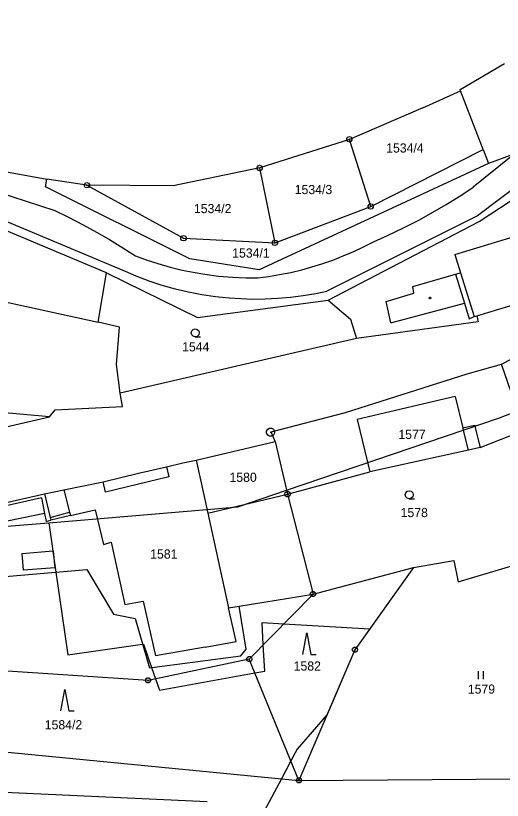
# Model space of a CAD drawing. Extents: x -806774 to -803680, y -1151731 to -1150053.
# Drawn here: x -805780.2 to -805690, y -1150652 to -1150506.4 of the extents above; entities that cross this region are included whole.
import ezdxf

# ---------------------------------------------------------------- set-up
doc = ezdxf.new("R2010")
doc.units = 0
for name, color, linetype in [('1', 7, 'Continuous'), ('11', 7, 'Continuous'), ('12', 7, 'Continuous'), ('2', 7, 'Continuous'), ('3', 7, 'Continuous'), ('4', 7, 'Continuous'), ('5', 7, 'Continuous'), ('6', 7, 'Continuous'), ('8', 7, 'Continuous')]:
    doc.layers.add(name, color=color, linetype=linetype)

msp = doc.modelspace()

# ---------------------------------------------------------------- linework, layer by layer
at = {"layer": '1'}
for p, q in [((-805697.77, -1150520.14), (-805689.59, -1150515.31)), ((-805704.68, -1150523.49), (-805697.7, -1150520.33)), ((-805697.7, -1150520.33), (-805697.77, -1150520.14)), ((-805693.53, -1150531.26), (-805697.7, -1150520.33)), ((-805704.68, -1150523.49), (-805718.3, -1150529.36)), ((-805812.98, -1150529.65), (-805774.4, -1150536.77)), ((-805718.3, -1150529.36), (-805734.94, -1150534.67)), ((-805714.36, -1150541.82), (-805718.3, -1150529.36)), ((-805714.36, -1150541.82), (-805693.53, -1150531.26)), ((-805693.53, -1150531.26), (-805692.56, -1150533.82)), ((-805694.28, -1150544.59), (-805677.06, -1150533.28)), ((-805688.52, -1150532.36), (-805692.56, -1150533.82)), ((-805734.94, -1150534.67), (-805750.97, -1150537.97)), ((-805692.56, -1150533.82), (-805735.03, -1150553.55)), ((-805732.1, -1150548.55), (-805734.94, -1150534.67)), ((-805774.64, -1150538.14), (-805774.4, -1150536.77)), ((-805766.96, -1150537.88), (-805774.4, -1150536.77)), ((-805747.87, -1150551.52), (-805774.64, -1150538.14)), ((-805750.97, -1150537.97), (-805766.96, -1150537.88)), ((-805766.96, -1150537.88), (-805749.05, -1150547.7)), ((-805732.1, -1150548.55), (-805714.36, -1150541.82)), ((-805722.27, -1150559.18), (-805694.28, -1150544.59)), ((-805763.31, -1150554.09), (-805783.53, -1150545.65)), ((-805749.05, -1150547.7), (-805732.1, -1150548.55)), ((-805735.03, -1150553.55), (-805747.87, -1150551.52)), ((-805764.9, -1150563.26), (-805763.31, -1150554.09)), ((-805763.31, -1150554.09), (-805746.44, -1150562.43)), ((-805694.72, -1150562.1), (-805672.66, -1150555.46)), ((-805789.77, -1150557.81), (-805764.9, -1150563.26)), ((-805746.44, -1150562.43), (-805722.27, -1150559.18)), ((-805722.27, -1150559.18), (-805718.1, -1150562.7)), ((-805694.72, -1150562.1), (-805694.44, -1150563.21)), ((-805760.95, -1150564.22), (-805764.9, -1150563.26)), ((-805718.1, -1150562.7), (-805717.02, -1150566.27)), ((-805694.44, -1150563.21), (-805717.02, -1150566.27)), ((-805761.47, -1150571.1), (-805760.95, -1150564.22)), ((-805717.02, -1150566.27), (-805760.78, -1150576.44)), ((-805690.11, -1150571.04), (-805684.93, -1150568.36)), ((-805760.78, -1150576.44), (-805761.47, -1150571.1)), ((-805696.48, -1150572.83), (-805690.11, -1150571.04)), ((-805687.22, -1150579.45), (-805690.11, -1150571.04)), ((-805719.05, -1150580.01), (-805696.48, -1150572.83)), ((-805760.39, -1150578.91), (-805760.78, -1150576.44)), ((-805773.9, -1150580.85), (-805787.33, -1150579.6)), ((-805773.9, -1150580.85), (-805772.84, -1150579.54)), ((-805772.84, -1150579.54), (-805760.39, -1150578.91)), ((-805732.84, -1150583.59), (-805719.05, -1150580.01)), ((-805797.14, -1150586.21), (-805773.9, -1150580.85)), ((-805732.06, -1150585.41), (-805732.84, -1150583.59)), ((-805694.1, -1150586.53), (-805685.96, -1150583.32)), ((-805746.72, -1150588.87), (-805732.06, -1150585.41)), ((-805732.06, -1150585.41), (-805729.78, -1150595.18)), ((-805696.24, -1150587.04), (-805714.55, -1150591.02)), ((-805694.1, -1150586.53), (-805696.24, -1150587.04)), ((-805757.41, -1150591.25), (-805752.19, -1150590.12)), ((-805752.19, -1150590.12), (-805749.18, -1150589.34)), ((-805749.18, -1150589.34), (-805746.72, -1150588.87)), ((-805746.72, -1150588.87), (-805744.56, -1150598.7)), ((-805763.97, -1150592.86), (-805757.41, -1150591.25)), ((-805729.78, -1150595.18), (-805714.55, -1150591.02)), ((-805771.22, -1150594.35), (-805763.97, -1150592.86)), ((-805774.8, -1150595.09), (-805771.22, -1150594.35)), ((-805786.36, -1150597.7), (-805774.8, -1150595.09)), ((-805729.78, -1150595.18), (-805725.06, -1150613.72)), ((-805744.56, -1150598.7), (-805740.7, -1150616.28)), ((-805698.17, -1150611.46), (-805679.34, -1150605.79)), ((-805706.45, -1150608.8), (-805698.95, -1150607.46)), ((-805698.95, -1150607.46), (-805698.17, -1150611.46)), ((-805788.39, -1150611.01), (-805766.99, -1150609.13)), ((-805766.99, -1150609.13), (-805762.06, -1150617.45)), ((-805725.06, -1150613.72), (-805706.45, -1150608.8)), ((-805706.45, -1150608.8), (-805717.29, -1150624.03)), ((-805738.72, -1150615.96), (-805725.06, -1150613.72)), ((-805725.06, -1150613.72), (-805736.87, -1150625.78)), ((-805740.7, -1150616.28), (-805738.72, -1150615.96)), ((-805737.44, -1150623.94), (-805738.72, -1150615.96)), ((-805762.06, -1150617.45), (-805758.03, -1150618.25)), ((-805758.03, -1150618.25), (-805755.38, -1150627.4)), ((-805738.46, -1150625.19), (-805737.44, -1150623.94)), ((-805717.29, -1150624.03), (-805727.67, -1150648.26)), ((-805755.61, -1150629.72), (-805813.14, -1150625.94)), ((-805736.87, -1150625.78), (-805755.61, -1150629.72)), ((-805755.38, -1150627.4), (-805738.46, -1150625.19)), ((-805727.67, -1150648.26), (-805736.87, -1150625.78)), ((-805787.18, -1150642.48), (-805727.67, -1150648.26)), ((-805727.67, -1150648.26), (-805680.28, -1150647.93))]:
    msp.add_line(p, q, dxfattribs=at)
at = {"layer": '11'}
msp.add_line((-805774, -1150600.5), (-805772.7, -1150609.63), dxfattribs=at)
for points in [[(-805774, -1150600.5), (-805744.72, -1150597.99), (-805739, -1150597.5), (-805729.96, -1150594.42), (-805690.5, -1150581), (-805687.13, -1150579.72), (-805686.21, -1150579.36), (-805662.62, -1150570.36), (-805635.57, -1150560.04), (-805633.48, -1150559.24), (-805610.18, -1150550.34), (-805589.68, -1150542.52), (-805587, -1150541.5), (-805576.31, -1150536.3), (-805549.76, -1150523.38), (-805549.38, -1150523.2), (-805535.32, -1150516.36), (-805514.91, -1150506.42)], [(-805859, -1150633), (-805855.86, -1150631.75), (-805850.37, -1150629.57), (-805822.5, -1150618.5), (-805816.02, -1150609.24), (-805812, -1150603.5), (-805774, -1150600.5)], [(-805772.7, -1150609.63), (-805770.5, -1150625), (-805756.65, -1150623.02), (-805756.5, -1150623), (-805754.97, -1150627.35), (-805754.23, -1150629.43), (-805753.5, -1150631.5), (-805735.83, -1150628.33), (-805734, -1150628), (-805734.27, -1150623.13), (-805734.5, -1150619), (-805730.46, -1150619.24), (-805714.55, -1150620.17), (-805717.29, -1150624.03), (-805722.45, -1150636.07), (-805728, -1150642.5), (-805729.15, -1150644.65), (-805730.91, -1150647.95), (-805736.9, -1150659.14)]]:
    msp.add_lwpolyline(points, dxfattribs=at)
at = {"layer": '12'}
for p, q in [((-805698.8, -1150550.72), (-805676.11, -1150543.89)), ((-805698.8, -1150550.72), (-805697.7, -1150554.12)), ((-805697.7, -1150554.12), (-805695.21, -1150562.25)), ((-805694.72, -1150562.1), (-805672.66, -1150555.46)), ((-805695.21, -1150562.25), (-805694.72, -1150562.1))]:
    msp.add_line(p, q, dxfattribs=at)
at = {"layer": '3'}
for p, q in [((-805694.47, -1150627.98), (-805694.47, -1150629.48)), ((-805693.47, -1150629.48), (-805693.47, -1150627.98))]:
    msp.add_line(p, q, dxfattribs=at)
for points in [[(-805746.88, -1150565.99), (-805747.26, -1150565.89), (-805747.53, -1150565.62), (-805747.63, -1150565.25), (-805747.53, -1150564.88), (-805747.26, -1150564.61), (-805746.89, -1150564.51), (-805746.52, -1150564.61), (-805746.25, -1150564.88), (-805746.15, -1150565.26), (-805746.25, -1150565.64), (-805746.52, -1150565.91), (-805746.9, -1150566.01), (-805745.9, -1150566.01)], [(-805707.21, -1150596.01), (-805707.59, -1150595.91), (-805707.86, -1150595.64), (-805707.96, -1150595.27), (-805707.86, -1150594.9), (-805707.59, -1150594.63), (-805707.22, -1150594.53), (-805706.85, -1150594.63), (-805706.58, -1150594.9), (-805706.48, -1150595.28), (-805706.58, -1150595.66), (-805706.85, -1150595.93), (-805707.23, -1150596.03), (-805706.23, -1150596.03)], [(-805726.97, -1150624.89), (-805726.22, -1150620.89), (-805725.47, -1150624.89), (-805724.47, -1150624.89)], [(-805771.82, -1150635.38), (-805771.07, -1150631.38), (-805770.32, -1150635.38), (-805769.32, -1150635.38)]]:
    msp.add_lwpolyline(points, dxfattribs=at)
at = {"layer": '4'}
for p, q in [((-805671.74, -1150526.31), (-805694.59, -1150543.54)), ((-805802.89, -1150532.84), (-805772.94, -1150542.55)), ((-805688.41, -1150532.63), (-805695.35, -1150538.2)), ((-805694.59, -1150543.54), (-805722.5, -1150557.5)), ((-805783.35, -1150543.98), (-805759.9, -1150553.82)), ((-805698.8, -1150550.72), (-805676.11, -1150543.89)), ((-805698.8, -1150550.72), (-805697.7, -1150554.12)), ((-805706.54, -1150556.65), (-805698.64, -1150554.39)), ((-805698.64, -1150554.39), (-805697.7, -1150554.12)), ((-805698.64, -1150554.39), (-805696.99, -1150559.76)), ((-805697.7, -1150554.12), (-805695.21, -1150562.25)), ((-805706.39, -1150557.9), (-805706.54, -1150556.65)), ((-805711.53, -1150559.45), (-805706.39, -1150557.9)), ((-805710.66, -1150563.41), (-805711.53, -1150559.45)), ((-805710.66, -1150563.41), (-805696.99, -1150559.76)), ((-805696.99, -1150559.76), (-805696.14, -1150562.64)), ((-805696.14, -1150562.64), (-805695.21, -1150562.25)), ((-805695.21, -1150562.25), (-805694.72, -1150562.1)), ((-805698.71, -1150577.03), (-805716.85, -1150581.35)), ((-805698.71, -1150577.03), (-805697.28, -1150582.87)), ((-805716.85, -1150581.35), (-805714.55, -1150591.02)), ((-805697.28, -1150582.87), (-805695.12, -1150582.35)), ((-805696.24, -1150587.04), (-805697.28, -1150582.87)), ((-805695.12, -1150582.35), (-805694.1, -1150586.53)), ((-805752.19, -1150590.12), (-805751.81, -1150591.99)), ((-805763.52, -1150594.81), (-805763.97, -1150592.86)), ((-805751.81, -1150591.99), (-805763.52, -1150594.81)), ((-805771.22, -1150594.35), (-805770.18, -1150598.51)), ((-805775.36, -1150595.88), (-805786.72, -1150598.39)), ((-805775.36, -1150595.88), (-805774.83, -1150598.73)), ((-805774.8, -1150595.09), (-805773.76, -1150599.49)), ((-805744.56, -1150598.7), (-805729.78, -1150595.18)), ((-805774.83, -1150598.73), (-805786.04, -1150601.08)), ((-805774.83, -1150598.73), (-805774.54, -1150600.22)), ((-805773.76, -1150599.49), (-805770.18, -1150598.51)), ((-805770.18, -1150598.51), (-805770.03, -1150599.12)), ((-805770.03, -1150599.12), (-805765.45, -1150598.1)), ((-805765.45, -1150598.1), (-805763.9, -1150604.54)), ((-805774.54, -1150600.22), (-805773.64, -1150600.01)), ((-805773.76, -1150599.49), (-805773.64, -1150600.01)), ((-805770.03, -1150599.12), (-805773.64, -1150600.01)), ((-805763.9, -1150604.54), (-805762.47, -1150604.06)), ((-805762.47, -1150604.06), (-805759.95, -1150615.66)), ((-805778.99, -1150606.18), (-805773.21, -1150605.7)), ((-805778.73, -1150609.28), (-805778.99, -1150606.18)), ((-805773.21, -1150605.7), (-805772.9, -1150608.86)), ((-805772.9, -1150608.86), (-805778.73, -1150609.28)), ((-805759.95, -1150615.66), (-805756.52, -1150615.03)), ((-805756.52, -1150615.03), (-805754.24, -1150625.19)), ((-805739.33, -1150622.5), (-805740.7, -1150616.28)), ((-805745.04, -1150623.53), (-805754.24, -1150625.19)), ((-805745.04, -1150623.53), (-805739.33, -1150622.5))]:
    msp.add_line(p, q, dxfattribs=at)
for points in [[(-805713.86, -1150548.34), (-805711.24, -1150547.2), (-805708.26, -1150545.78), (-805705.33, -1150544.28), (-805702.83, -1150542.89), (-805700.4, -1150541.47), (-805697.69, -1150539.77), (-805695.35, -1150538.2)], [(-805772.94, -1150542.55), (-805770.38, -1150543.79), (-805767.68, -1150545.19), (-805765.19, -1150546.56), (-805762.78, -1150547.94), (-805760.3, -1150549.46), (-805757.96, -1150550.96)], [(-805735.26, -1150555.03), (-805733.32, -1150554.79), (-805731.25, -1150554.45), (-805729.19, -1150554.04), (-805727.15, -1150553.55), (-805725.27, -1150553.03), (-805723.4, -1150552.45), (-805721.4, -1150551.76), (-805719.44, -1150550.99), (-805717.5, -1150550.15), (-805715.6, -1150549.25), (-805713.86, -1150548.34)], [(-805757.96, -1150550.96), (-805756.01, -1150551.69), (-805753.8, -1150552.41), (-805751.55, -1150553.05), (-805749.29, -1150553.61), (-805747.25, -1150554.02), (-805745.09, -1150554.39), (-805742.55, -1150554.71), (-805740.01, -1150554.93), (-805737.45, -1150555.03), (-805735.26, -1150555.03)], [(-805759.9, -1150553.82), (-805757.89, -1150554.68), (-805755.5, -1150555.58), (-805753.08, -1150556.38), (-805750.63, -1150557.07), (-805748.15, -1150557.66), (-805745.65, -1150558.14), (-805743.13, -1150558.51), (-805740.59, -1150558.78), (-805738.41, -1150558.91), (-805736.32, -1150558.98), (-805733.95, -1150558.95), (-805731.59, -1150558.84), (-805729.23, -1150558.63), (-805726.88, -1150558.33), (-805724.55, -1150557.93), (-805722.5, -1150557.5)]]:
    msp.add_lwpolyline(points, dxfattribs=at)
at = {"layer": '5'}
msp.add_lwpolyline([(-805703.29, -1150558.65), (-805703.2, -1150558.8), (-805703.29, -1150558.95), (-805703.47, -1150558.95), (-805703.56, -1150558.8), (-805703.47, -1150558.65)], close=True, dxfattribs=at)
at = {"layer": '6'}
msp.add_line((-805784.05, -1150650.35), (-805744.65, -1150652.17), dxfattribs=at)
at = {"layer": '8'}
for p, q in [((-805718.37, -1150529.46), (-805718.23, -1150529.26)), ((-805735.01, -1150534.77), (-805734.87, -1150534.57)), ((-805767.03, -1150537.98), (-805766.89, -1150537.78)), ((-805714.43, -1150541.92), (-805714.29, -1150541.72)), ((-805749.12, -1150547.8), (-805748.98, -1150547.6)), ((-805732.17, -1150548.65), (-805732.03, -1150548.45)), ((-805732.97, -1150583.67), (-805732.87, -1150583.67)), ((-805729.9, -1150595.18), (-805729.66, -1150595.18)), ((-805725.18, -1150613.72), (-805724.94, -1150613.72)), ((-805717.41, -1150624.03), (-805717.17, -1150624.03)), ((-805736.99, -1150625.78), (-805736.75, -1150625.78)), ((-805755.73, -1150629.72), (-805755.49, -1150629.72)), ((-805727.79, -1150648.26), (-805727.55, -1150648.26))]:
    msp.add_line(p, q, dxfattribs=at)
for points in [[(-805718.6, -1150528.96), (-805718.31, -1150528.86), (-805718.01, -1150528.95), (-805717.84, -1150529.2), (-805717.84, -1150529.51), (-805718.02, -1150529.76), (-805718.31, -1150529.86), (-805718.61, -1150529.77), (-805718.78, -1150529.52), (-805718.78, -1150529.21)], [(-805735.24, -1150534.27), (-805734.95, -1150534.17), (-805734.65, -1150534.26), (-805734.48, -1150534.51), (-805734.48, -1150534.82), (-805734.66, -1150535.07), (-805734.95, -1150535.17), (-805735.25, -1150535.08), (-805735.42, -1150534.83), (-805735.42, -1150534.52)], [(-805767.26, -1150537.48), (-805766.97, -1150537.38), (-805766.67, -1150537.47), (-805766.5, -1150537.72), (-805766.5, -1150538.03), (-805766.68, -1150538.28), (-805766.97, -1150538.38), (-805767.27, -1150538.29), (-805767.44, -1150538.04), (-805767.44, -1150537.73)], [(-805714.66, -1150541.42), (-805714.37, -1150541.32), (-805714.07, -1150541.41), (-805713.9, -1150541.66), (-805713.9, -1150541.97), (-805714.08, -1150542.22), (-805714.37, -1150542.32), (-805714.67, -1150542.23), (-805714.84, -1150541.98), (-805714.84, -1150541.67)], [(-805749.35, -1150547.3), (-805749.06, -1150547.2), (-805748.76, -1150547.29), (-805748.59, -1150547.54), (-805748.59, -1150547.85), (-805748.77, -1150548.1), (-805749.06, -1150548.2), (-805749.36, -1150548.11), (-805749.53, -1150547.86), (-805749.53, -1150547.55)], [(-805732.4, -1150548.15), (-805732.11, -1150548.05), (-805731.81, -1150548.14), (-805731.64, -1150548.39), (-805731.64, -1150548.7), (-805731.82, -1150548.95), (-805732.11, -1150549.05), (-805732.41, -1150548.96), (-805732.58, -1150548.71), (-805732.58, -1150548.4)], [(-805732.73, -1150582.95), (-805732.39, -1150583.14), (-805732.2, -1150583.48), (-805732.2, -1150583.87), (-805732.39, -1150584.21), (-805732.73, -1150584.4), (-805733.12, -1150584.4), (-805733.46, -1150584.21), (-805733.65, -1150583.87), (-805733.65, -1150583.48), (-805733.46, -1150583.14), (-805733.12, -1150582.95)], [(-805729.63, -1150594.7), (-805729.38, -1150594.88), (-805729.28, -1150595.17), (-805729.38, -1150595.46), (-805729.63, -1150595.64), (-805729.94, -1150595.64), (-805730.19, -1150595.46), (-805730.29, -1150595.17), (-805730.19, -1150594.88), (-805729.94, -1150594.7)], [(-805724.91, -1150613.24), (-805724.66, -1150613.42), (-805724.56, -1150613.71), (-805724.66, -1150614), (-805724.91, -1150614.18), (-805725.22, -1150614.18), (-805725.47, -1150614), (-805725.57, -1150613.71), (-805725.47, -1150613.42), (-805725.22, -1150613.24)], [(-805717.14, -1150623.55), (-805716.89, -1150623.73), (-805716.79, -1150624.02), (-805716.89, -1150624.31), (-805717.14, -1150624.49), (-805717.45, -1150624.49), (-805717.7, -1150624.31), (-805717.8, -1150624.02), (-805717.7, -1150623.73), (-805717.45, -1150623.55)], [(-805736.72, -1150625.3), (-805736.47, -1150625.48), (-805736.37, -1150625.77), (-805736.47, -1150626.06), (-805736.72, -1150626.24), (-805737.03, -1150626.24), (-805737.28, -1150626.06), (-805737.38, -1150625.77), (-805737.28, -1150625.48), (-805737.03, -1150625.3)], [(-805755.46, -1150629.24), (-805755.21, -1150629.42), (-805755.11, -1150629.71), (-805755.21, -1150630), (-805755.46, -1150630.18), (-805755.77, -1150630.18), (-805756.02, -1150630), (-805756.12, -1150629.71), (-805756.02, -1150629.42), (-805755.77, -1150629.24)], [(-805727.52, -1150647.78), (-805727.27, -1150647.96), (-805727.17, -1150648.25), (-805727.27, -1150648.54), (-805727.52, -1150648.72), (-805727.83, -1150648.72), (-805728.08, -1150648.54), (-805728.18, -1150648.25), (-805728.08, -1150647.96), (-805727.83, -1150647.78)]]:
    msp.add_lwpolyline(points, close=True, dxfattribs=at)

# ---------------------------------------------------------------- texts
at = {"layer": '2'}
for s, p in [('1534/4', (-805711.5, -1150531.81)), ('1534/3', (-805728.45, -1150539.52)), ('1534/2', (-805747.13, -1150543.05)), ('1534/1', (-805740.04, -1150551.29)), ('1544', (-805749.32, -1150568.69)), ('1577', (-805709.24, -1150584.94)), ('1580', (-805740.54, -1150592.89)), ('1578', (-805708.82, -1150599.43)), ('1581', (-805755.24, -1150607.13)), ('1582', (-805728.65, -1150627.9)), ('1579', (-805696.37, -1150632.18)), ('1584/2', (-805774.78, -1150638.8))]:
    msp.add_text(s, height=1.7, dxfattribs=at).set_placement(p)

doc.saveas('drawing.dxf')
